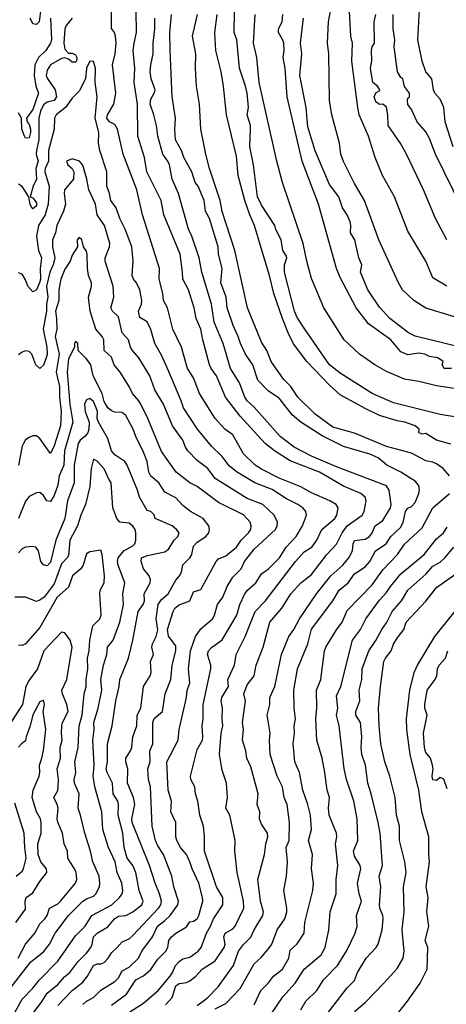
# Model space of a CAD drawing. Header units: metres. Extents: x -46681 to -43747, y -240911 to -237677.
# Tile 838 of 1056: x -44577 to -44517, y -239114 to -238977. Entities that reach past the tile are written whole.
import ezdxf

# ---------------------------------------------------------------- set-up
doc = ezdxf.new("R2010")
doc.units = ezdxf.units.M
doc.layers.add('CONTOUR_INDEX', color=1, linetype='Continuous')
doc.layers.add('CONTOUR_INTER', color=3, linetype='Continuous')

msp = doc.modelspace()

# ---------------------------------------------------------------- linework, layer by layer
at = {"layer": 'CONTOUR_INDEX'}
for points, elevation in [([(-44544.11, -239114.52), (-44543.17, -239112.52), (-44542.1, -239111.47), (-44541.41, -239110.52), (-44540.14, -239109.52), (-44539.29, -239108.02), (-44539.1, -239106.89), (-44538.1, -239106), (-44537.13, -239104.52), (-44537.01, -239103.02), (-44535.93, -239098.52), (-44535.83, -239097.52), (-44536.12, -239095.52), (-44535.95, -239093.52), (-44536.53, -239091.52), (-44536.12, -239090.02), (-44536.26, -239088.02), (-44536.61, -239086.52), (-44537.3, -239084.52), (-44537.79, -239082.02), (-44538.45, -239080.52), (-44538.65, -239078.02), (-44538.49, -239076.52), (-44538.53, -239075.52), (-44538.32, -239074.52), (-44538.53, -239073.02), (-44538.59, -239070.52), (-44538.05, -239067.52), (-44536.61, -239064.02), (-44536.1, -239061.98), (-44533.12, -239058.02), (-44532.22, -239056.52), (-44530.95, -239055.52), (-44530.1, -239054.26), (-44528.6, -239053.28), (-44527.95, -239052.52), (-44527.14, -239051.02), (-44525.67, -239050.02), (-44524.98, -239049.02), (-44523.6, -239047.72), (-44523.25, -239047.02), (-44522.93, -239045.52), (-44522.6, -239045.04), (-44522.1, -239044.8), (-44521.6, -239044.28), (-44521.07, -239043.02), (-44520.99, -239042.52), (-44521.1, -239041.87), (-44521.6, -239041.29), (-44523.6, -239040.01), (-44525.54, -239039.02), (-44526.79, -239038.02), (-44527.92, -239037.52), (-44531.6, -239036.41), (-44534.6, -239034.94), (-44537.58, -239033.02), (-44538.79, -239032.02), (-44540.6, -239029.69), (-44542.1, -239028.68), (-44543.6, -239027.17), (-44544.31, -239025.02), (-44545.32, -239023.52), (-44546.03, -239022.02), (-44546.34, -239021.02), (-44547.06, -239019.52), (-44547.89, -239017.02), (-44548.03, -239015.52), (-44548.77, -239013.52), (-44548.6, -239011.52), (-44549.09, -239009.52), (-44549.18, -239008.52), (-44550.39, -239004.52), (-44550.91, -239003.52), (-44551.1, -239002.01), (-44551.95, -239000.02), (-44552.39, -238999.52), (-44552.85, -238998.02), (-44553.96, -238996.02), (-44554.28, -238995.02), (-44555.12, -238993.52), (-44555.23, -238992.02), (-44555.14, -238990.52), (-44555.61, -238987.52), (-44555.89, -238981.02), (-44555.94, -238978.52), (-44555.69, -238976.02)], 105), ([(-44516.49, -239025.52), (-44517.54, -239025.52), (-44517.81, -239025.02), (-44517.65, -239024.52), (-44518.44, -239024.02), (-44519.6, -239023.83), (-44520.25, -239023.52), (-44521.1, -239023.36), (-44522.6, -239023.59), (-44523.6, -239023.17), (-44525.01, -239021.52), (-44528.1, -239019.25), (-44529.86, -239017.02), (-44532.1, -239012.77), (-44532.6, -239011.55), (-44535.13, -239002.52), (-44537.4, -238996.52), (-44539.52, -238987.52), (-44539.79, -238983.52), (-44540.06, -238982.02), (-44539.93, -238981.02), (-44539.99, -238980.02), (-44540.1, -238979.57), (-44540.72, -238978.52), (-44540.73, -238978.02), (-44540.2, -238977.02), (-44540.12, -238976.02)], 110), ([(-44515.07, -239003.02), (-44518.76, -238995.52), (-44519.6, -238993.34), (-44520.1, -238992.39), (-44521.32, -238991.02), (-44522.1, -238989.29), (-44522.6, -238988.57), (-44522.68, -238988.02), (-44522.6, -238987.68), (-44522.37, -238987.52), (-44522.38, -238987.02), (-44523.1, -238986.09), (-44523.33, -238985.02), (-44523.6, -238984.83), (-44524.07, -238984.02), (-44524.51, -238980.52), (-44524.45, -238979.52), (-44524.67, -238978.02), (-44524.69, -238976.02)], 115), ([(-44564.1, -239114.58), (-44561.99, -239113.02), (-44560.7, -239111.02), (-44559.6, -239110.46), (-44558.6, -239109.6), (-44557.6, -239108.12), (-44556.48, -239107.02), (-44556.2, -239106.52), (-44556.04, -239105.52), (-44555.68, -239105.02), (-44555.09, -239104.52), (-44553.6, -239103.6), (-44553.1, -239102.94), (-44552.6, -239102.83), (-44552.1, -239102.52), (-44551.88, -239102.02), (-44551.32, -239100.02), (-44551.33, -239099.52), (-44551.88, -239097.52), (-44552.78, -239095.52), (-44553.1, -239094.52), (-44553.6, -239093.52), (-44554.43, -239092.52), (-44554.96, -239091.52), (-44555.09, -239091.02), (-44555.07, -239089.02), (-44555.78, -239087.52), (-44555.7, -239086.02), (-44556.14, -239084.52), (-44556.32, -239080.52), (-44554.75, -239077.52), (-44554.61, -239076.02), (-44553.6, -239071.53), (-44553.51, -239070.52), (-44553.12, -239069.52), (-44553.32, -239067.52), (-44553.01, -239065.02), (-44552.31, -239063.02), (-44551.6, -239061.94), (-44549.95, -239060.52), (-44549.69, -239060.02), (-44549.25, -239058.52), (-44548.52, -239057.52), (-44547.91, -239056.02), (-44547.1, -239054.7), (-44545.95, -239053.52), (-44545.48, -239052.52), (-44544.1, -239050.81), (-44541.14, -239048.02), (-44540.89, -239047.52), (-44540.87, -239047.02), (-44541.32, -239046.02), (-44542.92, -239044.52), (-44545.1, -239043.68), (-44549.6, -239040.89), (-44550.62, -239039.52), (-44552.1, -239038.37), (-44553.39, -239037.02), (-44553.73, -239036.52), (-44554.1, -239035.52), (-44555.57, -239033.52), (-44556.82, -239030.52), (-44558, -239028.52), (-44558.71, -239026.52), (-44560.28, -239024.02), (-44561.14, -239023.02), (-44561.42, -239022.52), (-44561.72, -239021.52), (-44562.6, -239020.53), (-44563.1, -239018.31), (-44563.94, -239017.52), (-44564.2, -239017.02), (-44563.76, -239015.52), (-44563.86, -239014.02), (-44564.95, -239010.52), (-44564.95, -239010.02), (-44564.35, -239008.52), (-44564.3, -239008.02), (-44565.05, -239005.52), (-44566.08, -239004.02), (-44566.34, -239002.52), (-44567.26, -239000.52), (-44567.54, -238999.02), (-44568.1, -238997.08), (-44568.55, -238996.52), (-44569.6, -238996.2), (-44570.37, -238996.52), (-44570.19, -238997.02), (-44569.61, -238997.52), (-44569.37, -238998.02), (-44569.4, -238999.02), (-44570.65, -239000.52), (-44570.71, -239001.02), (-44570.51, -239002.52), (-44570.79, -239003.52), (-44571.72, -239005.52), (-44571.91, -239006.52), (-44572.35, -239007.52), (-44572.33, -239008.52), (-44572.03, -239010.02), (-44572.27, -239011.02), (-44572.73, -239012.02), (-44573.18, -239014.02), (-44573.01, -239015.52), (-44573.2, -239016.52), (-44573.19, -239017.52), (-44573.64, -239020.02), (-44573.12, -239022.52), (-44573.1, -239023.52), (-44573.22, -239024.02), (-44573.6, -239025.05), (-44574.1, -239025.51), (-44574.69, -239025.02), (-44575.21, -239023.52), (-44575.6, -239023.13), (-44576.1, -239023.04), (-44576.6, -239023.22), (-44577.1, -239023.62)], 100), ([(-44579.1, -239113.32), (-44575.37, -239108.52), (-44573.6, -239107.13), (-44572.75, -239106.02), (-44571.96, -239104.52), (-44570.12, -239102.02), (-44568.1, -239100.03), (-44567.6, -239099.7), (-44566.6, -239099.34), (-44566.27, -239099.02), (-44565.78, -239098.02), (-44565.7, -239097.52), (-44565.83, -239096.52), (-44566.69, -239094.52), (-44567, -239093.02), (-44567.83, -239090.52), (-44568.4, -239088.02), (-44568.74, -239087.02), (-44568.59, -239085.02), (-44569.28, -239083.52), (-44569.33, -239083.02), (-44569.08, -239082.02), (-44569.23, -239080.52), (-44568.73, -239078.52), (-44568.59, -239075.52), (-44568.19, -239074.02), (-44567.91, -239071.02), (-44567.61, -239070.02), (-44567.64, -239069.02), (-44567.38, -239067.52), (-44567.45, -239066.02), (-44567.22, -239065.02), (-44567.11, -239063.52), (-44566.68, -239061.52), (-44565.73, -239060.52), (-44565.55, -239060.02), (-44565.73, -239057.02), (-44565.66, -239056.52), (-44565.13, -239055.52), (-44565.05, -239054.52), (-44565.41, -239051.52), (-44565.6, -239050.91), (-44567.1, -239051.15), (-44567.6, -239051.46), (-44568.07, -239053.02), (-44568.39, -239053.52), (-44569.54, -239054.52), (-44570.1, -239056.1), (-44571.67, -239057.52), (-44574.1, -239061.73), (-44576.1, -239064.05), (-44576.6, -239064.26), (-44577.1, -239064.2)], 95), ([(-44524.26, -239116.02), (-44522.64, -239114.02), (-44520.9, -239111.52), (-44519.9, -239109.52), (-44519.8, -239106.52), (-44520.18, -239105.52), (-44519.67, -239103.52), (-44519.94, -239101.52), (-44519.77, -239099.52), (-44520.07, -239098.02), (-44519.57, -239094.52), (-44519.68, -239093.52), (-44519.68, -239091.02), (-44520.68, -239087.52), (-44521.09, -239084.52), (-44522.29, -239079.52), (-44522.75, -239076.02), (-44522.78, -239074.52), (-44522.35, -239070.52), (-44521.75, -239068.02), (-44521.28, -239067.02), (-44518.84, -239063.02), (-44514.81, -239058.02)], 110)]:
    msp.add_lwpolyline(points, dxfattribs=dict(at, elevation=elevation))
at = {"layer": 'CONTOUR_INTER'}
for points, elevation in [([(-44514.1, -239018.91), (-44520.1, -239017.07), (-44521.79, -239016.02), (-44523.35, -239014.52), (-44523.92, -239013.52), (-44526.68, -239007.52), (-44528.69, -239002.02), (-44530.1, -238999.63), (-44531.6, -238996.58), (-44531.97, -238995.52), (-44532.2, -238994.02), (-44533.23, -238990.02), (-44533.56, -238988.02), (-44533.67, -238981.52), (-44533.87, -238980.02), (-44533.73, -238977.02), (-44533.18, -238974.02)], 112), ([(-44516.27, -238994.52), (-44517.4, -238991.02), (-44517.6, -238989.01), (-44518.1, -238987.84), (-44518.82, -238987.02), (-44519.01, -238986.52), (-44519.26, -238985.02), (-44520.1, -238984.02), (-44520.6, -238982.54), (-44521.2, -238979.52), (-44520.95, -238974.52)], 116), ([(-44574.04, -238975.52), (-44574.21, -238977.02), (-44574.6, -238977.41), (-44575.1, -238977.32), (-44575.48, -238976.52)], 104), ([(-44556.51, -239114.52), (-44555.61, -239113.52), (-44555.1, -239111.89), (-44554.6, -239111.54), (-44553.6, -239111.42), (-44553.1, -239111.16), (-44552.27, -239110.52), (-44551.38, -239109.52), (-44549.6, -239108.37), (-44548.3, -239106.52), (-44548.2, -239106.02), (-44548.36, -239105.02), (-44548.2, -239104.52), (-44547.1, -239103.89), (-44546.79, -239103.52), (-44545.58, -239101.02), (-44545.59, -239100.02), (-44546.49, -239096.02), (-44546.84, -239093.02), (-44546.76, -239091.52), (-44547.53, -239088.02), (-44548.1, -239087.02), (-44547.86, -239085.52), (-44547.97, -239083.52), (-44548.6, -239081.71), (-44548.95, -239079.52), (-44548.73, -239076.52), (-44548.49, -239075.52), (-44548.62, -239074.52), (-44548.53, -239073.02), (-44548.74, -239072.02), (-44548.64, -239071.52), (-44547.72, -239070.02), (-44547.82, -239069.02), (-44546.89, -239067.02), (-44546.66, -239065.52), (-44545.36, -239063.02), (-44543.96, -239059.52), (-44542.6, -239058.08), (-44538.34, -239052.52), (-44537.1, -239051.14), (-44536.06, -239050.52), (-44535.36, -239049.52), (-44534.65, -239048.02), (-44532.85, -239046.52), (-44532.57, -239046.02), (-44532.36, -239045.02), (-44532.63, -239044.52), (-44533.53, -239044.02), (-44536.1, -239042.93), (-44537.6, -239042.06), (-44540.6, -239040.87), (-44543.1, -239039.61), (-44543.97, -239039.02), (-44545.6, -239037.44), (-44547.1, -239034.78), (-44548.21, -239034.02), (-44549.6, -239032.51), (-44551.75, -239029.02), (-44552.6, -239026.84), (-44553.43, -239025.52), (-44554.31, -239022.52), (-44555.48, -239020.02), (-44556.24, -239017.02), (-44556.8, -239016.02), (-44556.88, -239015.02), (-44557.4, -239013.02), (-44557.37, -239011.52), (-44559.74, -239004.02), (-44560.54, -239000.52), (-44562.47, -238995.52), (-44563.24, -238992.02), (-44563.6, -238991.4), (-44564.37, -238991.02), (-44564.76, -238990.52), (-44564.66, -238990.02), (-44563.75, -238988.52), (-44563.48, -238987.02), (-44563.93, -238983.02), (-44563.58, -238981.52), (-44563.43, -238980.02), (-44563.52, -238979.02), (-44563.68, -238978.52), (-44564.1, -238977.94), (-44564.1, -238975.46)], 102), ([(-44552.1, -239114.6), (-44551.25, -239114.02), (-44550.6, -239113.51), (-44549.18, -239112.02), (-44547.03, -239109.02), (-44546.3, -239107.02), (-44545.6, -239106.08), (-44544.6, -239105.08), (-44544.1, -239104.02), (-44542.9, -239102.02), (-44542.8, -239101.52), (-44543.25, -239100.02), (-44543.63, -239097.02), (-44542.66, -239093.52), (-44542.48, -239092.02), (-44542.19, -239091.02), (-44542.26, -239090.52), (-44543.1, -239089.28), (-44543.38, -239088.52), (-44543.33, -239087.52), (-44543.72, -239086.52), (-44543.58, -239085.02), (-44544.6, -239081.23), (-44545.14, -239080.02), (-44545.29, -239079.02), (-44545.74, -239077.52), (-44545.62, -239076.02), (-44545.77, -239075.02), (-44545.32, -239072.02), (-44545.57, -239071.02), (-44545.1, -239069.76), (-44544.14, -239068.52), (-44543.86, -239067.02), (-44542.86, -239064.52), (-44541.94, -239061.02), (-44540.26, -239059.02), (-44538.98, -239057.02), (-44537.6, -239055.49), (-44536.1, -239054.34), (-44533.97, -239051.52), (-44532.6, -239050.08), (-44531.79, -239048.52), (-44531.1, -239047.52), (-44529.01, -239046.02), (-44528.75, -239045.52), (-44528.43, -239044.02), (-44528.6, -239043.52), (-44529.19, -239043.02), (-44531.6, -239041.99), (-44534.97, -239040.02), (-44539.1, -239038.42), (-44541.27, -239037.02), (-44542.57, -239036.02), (-44546.1, -239032.19), (-44548.11, -239029.52), (-44549.39, -239026.52), (-44550.16, -239025.52), (-44550.38, -239025.02), (-44551.32, -239021.52), (-44551.56, -239020.02), (-44552.25, -239018.52), (-44552.51, -239017.02), (-44553.33, -239014.52), (-44554.12, -239013.02), (-44554.14, -239012.02), (-44554.46, -239009.52), (-44556.74, -239004.02), (-44557.14, -239002.02), (-44559.15, -238998.02), (-44559.48, -238996.02), (-44560.42, -238993.02), (-44560.46, -238988.52), (-44560.92, -238985.52), (-44560.84, -238983.52), (-44561.03, -238981.02), (-44560.93, -238980.02), (-44560.58, -238978.52), (-44560.63, -238975.52)], 103), ([(-44516.78, -239040.52), (-44517.66, -239039.52), (-44518.6, -239038.84), (-44519.1, -239038.62), (-44520.1, -239038.45), (-44522.1, -239037.36), (-44525.6, -239036.41), (-44530.1, -239034.56), (-44533.1, -239033.71), (-44535.6, -239031.9), (-44538.02, -239029.52), (-44539.01, -239028.02), (-44540.01, -239027.02), (-44541.72, -239024.52), (-44542.37, -239023.02), (-44543.1, -239021.85), (-44545.04, -239017.02), (-44546.83, -239009.02), (-44548.6, -239003.56), (-44548.89, -239002.02), (-44550.37, -238997.52), (-44550.9, -238995.52), (-44551.58, -238992.02), (-44551.76, -238988.52), (-44552.19, -238986.02), (-44552.34, -238983.52), (-44552.29, -238981.52), (-44552.76, -238979.02), (-44552.06, -238976.02)], 106), ([(-44516.6, -239036.12), (-44518.6, -239035.52), (-44520.1, -239034.63), (-44520.6, -239034.69), (-44521.06, -239034.52), (-44521.04, -239034.02), (-44521.59, -239033.52), (-44523.02, -239033.02), (-44524.1, -239032.84), (-44526.6, -239032.07), (-44528.6, -239031.13), (-44532.1, -239029.19), (-44533.6, -239027.87), (-44536.76, -239024.52), (-44538.6, -239022.07), (-44539.37, -239020.52), (-44540.16, -239018.52), (-44541.39, -239015.02), (-44541.99, -239012.52), (-44543.17, -239008.52), (-44544.08, -239005.52), (-44544.74, -239004.02), (-44545.41, -239002.02), (-44546.36, -238998.52), (-44546.6, -238995.81), (-44548.01, -238990.02), (-44548.43, -238986.02), (-44548.76, -238984.02), (-44549.49, -238981.02), (-44549.62, -238978.52), (-44549.28, -238976.02)], 107), ([(-44516.1, -239032.3), (-44518.1, -239031.95), (-44524.6, -239030.3), (-44527.6, -239029.02), (-44532.1, -239026.18), (-44533.56, -239025.02), (-44537.05, -239020.02), (-44538.1, -239018.37), (-44538.49, -239017.52), (-44539.87, -239012.02), (-44539.87, -239011.02), (-44539.55, -239010.02), (-44539.6, -239009.82), (-44540.1, -239008.99), (-44540.35, -239007.52), (-44541.1, -239006.09), (-44541.22, -239005.52), (-44543.1, -239002.67), (-44543.66, -239001.52), (-44544.2, -238997.02), (-44544.74, -238994.52), (-44544.61, -238992.02), (-44544.64, -238991.52), (-44545.12, -238990.02), (-44544.89, -238989.02), (-44545.1, -238987.02), (-44545.32, -238986.02), (-44546.18, -238983.52), (-44546.56, -238979.52), (-44546.92, -238978.52), (-44546.87, -238975.52)], 108), ([(-44514.6, -239028.54), (-44518.6, -239027.92), (-44521.1, -239027.32), (-44523.1, -239027.02), (-44525.6, -239025.92), (-44527.22, -239025.02), (-44529.4, -239023.52), (-44531.54, -239021.52), (-44534.39, -239017.02), (-44536.1, -239012.94), (-44536.77, -239010.52), (-44537.25, -239008.02), (-44540.15, -238999.52), (-44540.96, -238996.52), (-44543.41, -238985.52), (-44543.73, -238982.02), (-44544.21, -238980.02), (-44543.96, -238976.02)], 109), ([(-44517.18, -239014.02), (-44519.1, -239012.82), (-44520.12, -239010.52), (-44522.6, -239006.29), (-44524.48, -239001.52), (-44526.14, -238998.52), (-44527.2, -238996.02), (-44528.12, -238993.02), (-44529.41, -238990.02), (-44529.63, -238989.02), (-44530.45, -238982.52), (-44530.36, -238980.02), (-44530.57, -238979.02), (-44530.8, -238975.52)], 113), ([(-44517.15, -239007.52), (-44518.74, -239004.52), (-44520.43, -239000.52), (-44522.8, -238995.52), (-44523.6, -238994.09), (-44525.37, -238991.52), (-44525.42, -238990.02), (-44525.6, -238988.94), (-44526.1, -238988.53), (-44526.6, -238988.59), (-44527.1, -238988.2), (-44527.31, -238987.52), (-44527.1, -238986.95), (-44526.6, -238986.67), (-44526.53, -238986.52), (-44526.87, -238986.02), (-44527.5, -238985.52), (-44527.84, -238983.52), (-44527.64, -238982.52), (-44527.72, -238981.02), (-44527.61, -238980.52), (-44527.28, -238980.02), (-44527.34, -238977.02), (-44527.11, -238976.02)], 114), ([(-44569.57, -238976.52), (-44570.45, -238977.52), (-44570.63, -238978.02), (-44570.75, -238980.02), (-44570.6, -238980.87), (-44570.1, -238981.42), (-44569.6, -238981.43), (-44569.1, -238981.63), (-44568.92, -238982.02), (-44569, -238982.52), (-44569.1, -238982.68), (-44569.6, -238982.68), (-44570.1, -238982.25), (-44570.6, -238982.06), (-44571.1, -238982.17), (-44572.6, -238983.05), (-44573.1, -238983.78), (-44573.22, -238984.52), (-44573.1, -238984.9), (-44571.95, -238986.52), (-44571.76, -238987.52), (-44572.1, -238988.03), (-44573.1, -238988.28), (-44573.6, -238988.62), (-44574.04, -238989.52), (-44574.24, -238990.52), (-44574.25, -238993.52), (-44574.6, -238995.02), (-44574.61, -238995.52), (-44574.36, -238996.52), (-44574.66, -238997.52), (-44574.59, -238999.02), (-44575.04, -239000.02), (-44575.46, -239001.52), (-44575.1, -239001.65), (-44574.8, -239002.02), (-44574.6, -239002.34), (-44574.6, -239002.74), (-44575.1, -239003.18), (-44575.25, -239003.02), (-44575.46, -239002.52), (-44575.63, -239001.52), (-44576.6, -239000.05), (-44577.1, -238999.71)], 102), ([(-44572.6, -238976.52), (-44572.5, -238979.52), (-44572.6, -238980.02), (-44573.28, -238981.02), (-44574.31, -238982.02), (-44574.79, -238983.02), (-44574.89, -238984.52), (-44574.66, -238986.02), (-44574.28, -238987.02), (-44575.1, -238989.27), (-44575.98, -238990.52), (-44575.9, -238991.02), (-44575.6, -238991.38), (-44575.41, -238992.02), (-44575.4, -238992.52), (-44575.6, -238993.25), (-44576.1, -238993.29), (-44576.28, -238993.02), (-44576.62, -238992.02), (-44576.68, -238990.52), (-44577.1, -238989.77)], 103), ([(-44549.6, -239115.07), (-44548.1, -239114.35), (-44546.1, -239112.24), (-44544.1, -239108.79), (-44543.1, -239107.87), (-44541.96, -239106.52), (-44541.65, -239106.02), (-44540.88, -239104.02), (-44539.82, -239102.52), (-44539.57, -239101.52), (-44539.57, -239101.02), (-44539.99, -239098.52), (-44539.58, -239096.52), (-44539.47, -239094.52), (-44539.63, -239092.52), (-44539.24, -239091.52), (-44539.16, -239089.02), (-44539.5, -239086.52), (-44539.91, -239085.52), (-44540.17, -239084.02), (-44540.9, -239082.52), (-44541.9, -239079.52), (-44541.98, -239077.52), (-44541.88, -239076.52), (-44542.28, -239074.02), (-44541.93, -239072.52), (-44541.91, -239071.52), (-44541.25, -239070.02), (-44540.3, -239065.52), (-44539.29, -239063.02), (-44538.57, -239062.02), (-44537.78, -239060.52), (-44535.41, -239057.02), (-44533.41, -239054.52), (-44531.7, -239053.02), (-44530.85, -239052.02), (-44530.37, -239051.02), (-44530.28, -239050.02), (-44530.1, -239049.56), (-44528.6, -239049.4), (-44528, -239049.02), (-44527.61, -239048.52), (-44527.17, -239047.52), (-44526.1, -239046.78), (-44525.03, -239045.02), (-44524.93, -239044.52), (-44525.25, -239042.52), (-44525.6, -239041.95), (-44532.6, -239039.25), (-44536.1, -239037.77), (-44538.52, -239036.52), (-44540.46, -239035.02), (-44544.1, -239030.92), (-44545.1, -239030.05), (-44545.44, -239029.52), (-44546.16, -239027.52), (-44547.44, -239025.52), (-44548.45, -239022.02), (-44549.73, -239019.02), (-44550.1, -239016.51), (-44551.44, -239012.02), (-44551.8, -239010.02), (-44552.82, -239007.02), (-44553.31, -239006.02), (-44554.72, -239001.02), (-44555.61, -238999.02), (-44555.98, -238997.02), (-44556.19, -238996.52), (-44556.91, -238995.52), (-44557.62, -238993.02), (-44557.78, -238991.52), (-44558.14, -238990.02), (-44558.66, -238988.52), (-44558.6, -238987.83), (-44558.1, -238987.02), (-44557.99, -238986.52), (-44558.53, -238985.02), (-44558.65, -238984.02), (-44558.58, -238983.02), (-44558.25, -238981.52), (-44558.24, -238980.02), (-44558.04, -238978.02), (-44558, -238976.52)], 104), ([(-44515.1, -239022.6), (-44521.6, -239021), (-44522.53, -239020.52), (-44525.13, -239018.52), (-44526.6, -239016.93), (-44528.2, -239014.52), (-44529.22, -239012.02), (-44529.07, -239011.02), (-44529.48, -239010.02), (-44530.05, -239007.52), (-44530.65, -239006.52), (-44530.58, -239005.52), (-44530.69, -239005.02), (-44531.1, -239004.04), (-44531.75, -239003.02), (-44532.25, -239001.52), (-44533.6, -238999.78), (-44535.6, -238995.08), (-44536.6, -238991.72), (-44536.82, -238989.02), (-44537.72, -238984.52), (-44537.45, -238981.52), (-44537.65, -238980.02), (-44537.23, -238976.52)], 111), ([(-44561.53, -239115.52), (-44559.6, -239114.31), (-44557.54, -239112.52), (-44555.89, -239110.52), (-44555.53, -239110.02), (-44555.11, -239109.02), (-44554.6, -239108.45), (-44554.1, -239108.1), (-44553.1, -239107.87), (-44551.94, -239107.02), (-44551.55, -239106.52), (-44550.8, -239104.52), (-44550.21, -239103.52), (-44549.81, -239102.52), (-44548.5, -239100.52), (-44548.52, -239099.52), (-44549.39, -239098.02), (-44551.07, -239093.02), (-44551.06, -239091.02), (-44551.2, -239089.52), (-44551.74, -239088.02), (-44551.98, -239086.02), (-44552.34, -239085.02), (-44552.44, -239084.02), (-44552.99, -239083.02), (-44553.05, -239082.52), (-44552.1, -239078.82), (-44551.37, -239077.52), (-44551.29, -239077.02), (-44551.38, -239075.52), (-44551.26, -239074.52), (-44551.27, -239072.52), (-44550.2, -239067.52), (-44550.19, -239067.02), (-44550.64, -239065.52), (-44550.51, -239065.02), (-44550.1, -239064.56), (-44548.6, -239063.48), (-44546.54, -239060.02), (-44546.13, -239058.52), (-44545.44, -239057.02), (-44545.04, -239056.52), (-44543.89, -239055.52), (-44543.1, -239054.23), (-44542.1, -239053.55), (-44540.56, -239052.02), (-44539.63, -239050.52), (-44538.24, -239049.02), (-44537.34, -239047.52), (-44536.81, -239046.02), (-44536.91, -239045.52), (-44537.29, -239045.02), (-44538.03, -239044.52), (-44539.6, -239043.74), (-44541.6, -239042.46), (-44544.04, -239041.52), (-44546.6, -239039.96), (-44547.6, -239039.14), (-44548.6, -239037.84), (-44550.1, -239036.37), (-44552.03, -239034.02), (-44554.02, -239031.02), (-44554.32, -239030.02), (-44556.1, -239025.85), (-44557.1, -239023.63), (-44558, -239022.02), (-44558.6, -239020.08), (-44559.1, -239018.99), (-44560.1, -239018.36), (-44560.29, -239017.52), (-44559.88, -239016.52), (-44559.85, -239016.02), (-44560.14, -239014.52), (-44560.6, -239013.55), (-44561.02, -239013.02), (-44561.17, -239012.52), (-44561.03, -239010.52), (-44561.22, -239008.52), (-44562.16, -239006.02), (-44562.94, -239004.52), (-44563.41, -239003.02), (-44564.17, -239002.02), (-44564.38, -239001.02), (-44564.76, -239000.02), (-44564.74, -238998.02), (-44565.7, -238995.02), (-44565.92, -238994.02), (-44565.85, -238992.52), (-44566.36, -238990.52), (-44566.1, -238987.52), (-44566.39, -238985.52), (-44566.34, -238983.52), (-44566.6, -238982.56), (-44567.1, -238982.54), (-44567.6, -238983.49), (-44567.73, -238985.02), (-44568.6, -238986.71), (-44569.6, -238987.69), (-44570.53, -238989.02), (-44571.81, -238990.02), (-44572.07, -238990.52), (-44572.13, -238992.02), (-44572.91, -238995.02), (-44572.91, -238996.52), (-44573.35, -238997.52), (-44573.4, -238998.02), (-44572.82, -239000.02), (-44572.96, -239002.52), (-44573.35, -239004.02), (-44574.32, -239005.52), (-44574.57, -239007.02), (-44574.31, -239009.02), (-44573.89, -239010.02), (-44574.08, -239011.52), (-44574.03, -239013.02), (-44574.16, -239013.52), (-44574.6, -239014.52), (-44575.1, -239014.78), (-44575.77, -239014.02), (-44576.1, -239013.13), (-44576.6, -239012.32), (-44577.1, -239012.15)], 101), ([(-44568.1, -239114.47), (-44567.6, -239114.03), (-44566.6, -239113.49), (-44565.6, -239112.46), (-44563.6, -239111.26), (-44563.1, -239110.73), (-44562.6, -239109.78), (-44561.6, -239109.24), (-44560.31, -239108.02), (-44559.82, -239107.02), (-44558.34, -239105.02), (-44557.63, -239103.52), (-44556.6, -239102.74), (-44555.88, -239102.02), (-44554.81, -239100.52), (-44554.72, -239100.02), (-44555.34, -239098.02), (-44555.62, -239096.52), (-44556.82, -239093.52), (-44557.6, -239092.3), (-44557.94, -239091.52), (-44558.4, -239089.52), (-44558.62, -239084.02), (-44558.89, -239083.02), (-44558.99, -239081.52), (-44558.67, -239080.52), (-44558.74, -239079.02), (-44558.29, -239078.02), (-44558.31, -239075.02), (-44558.1, -239074.49), (-44556.96, -239073.52), (-44556.57, -239071.02), (-44555.78, -239069.02), (-44555.61, -239067.02), (-44555.08, -239065.02), (-44555.1, -239064.33), (-44556.1, -239062.96), (-44556.26, -239062.02), (-44555.47, -239059.52), (-44555.21, -239059.02), (-44554.6, -239058.59), (-44553.1, -239058.02), (-44552.6, -239056.77), (-44551.6, -239056.41), (-44549.43, -239052.52), (-44549.1, -239052.16), (-44548.1, -239051.74), (-44546.57, -239050.52), (-44545.95, -239049.52), (-44544.89, -239048.52), (-44544.58, -239048.02), (-44544.56, -239047.52), (-44544.7, -239047.02), (-44545.6, -239045.98), (-44549.1, -239044.27), (-44552.1, -239042.03), (-44553.1, -239041.52), (-44555.02, -239040.02), (-44557.1, -239037.13), (-44559.02, -239032.52), (-44560, -239030.52), (-44560.28, -239030.02), (-44561.16, -239029.02), (-44561.61, -239028.02), (-44562.85, -239026.02), (-44563.72, -239025.02), (-44564.1, -239023.93), (-44565.11, -239023.02), (-44565.17, -239021.52), (-44565.41, -239021.02), (-44566.28, -239020.02), (-44567.05, -239017.52), (-44567.28, -239015.52), (-44566.86, -239014.02), (-44566.87, -239013.52), (-44567.28, -239012.52), (-44567.46, -239011.52), (-44567.51, -239009.52), (-44567.6, -239009.1), (-44567.99, -239008.52), (-44568.22, -239007.52), (-44568.6, -239007.18), (-44568.89, -239007.52), (-44568.83, -239008.52), (-44569.6, -239009.68), (-44569.87, -239010.52), (-44570.6, -239011.62), (-44571.18, -239013.02), (-44571.47, -239014.52), (-44571.46, -239016.02), (-44571.92, -239017.52), (-44571.76, -239018.52), (-44571.72, -239020.02), (-44571.96, -239021.02), (-44571.42, -239023.52), (-44571.81, -239026.02), (-44571.38, -239028.02), (-44571.37, -239029.52), (-44571.11, -239031.52), (-44571.2, -239033.52), (-44572.1, -239036.32), (-44572.6, -239037.41), (-44574.1, -239035.32), (-44574.6, -239034.92), (-44575.1, -239034.93), (-44575.6, -239035.16), (-44576.1, -239035.5), (-44576.41, -239036.02), (-44576.6, -239036.4), (-44577.09, -239039.02)], 99), ([(-44571.6, -239114.61), (-44569.6, -239112.52), (-44568.1, -239111.36), (-44567.44, -239110.52), (-44566.6, -239109.01), (-44566.1, -239108.78), (-44565.6, -239108.79), (-44565.1, -239108.6), (-44564.54, -239108.02), (-44564.1, -239107.25), (-44563.27, -239106.52), (-44562.6, -239105.7), (-44561.6, -239105.31), (-44561.1, -239104.84), (-44557.51, -239101.02), (-44557.17, -239100.52), (-44557.09, -239100.02), (-44557.35, -239099.02), (-44557.96, -239097.52), (-44558.75, -239095.02), (-44561.2, -239089.02), (-44561.23, -239088.52), (-44560.81, -239086.52), (-44561.01, -239085.52), (-44561.83, -239083.52), (-44561.78, -239081.52), (-44562.07, -239080.52), (-44562.06, -239080.02), (-44561.42, -239079.02), (-44561.23, -239078.52), (-44561.08, -239077.02), (-44560.53, -239075.52), (-44560.47, -239074.02), (-44559.99, -239073.02), (-44559.6, -239070.02), (-44558.68, -239068.52), (-44558.52, -239068.02), (-44558.62, -239066.52), (-44558.22, -239065.52), (-44558.42, -239064.52), (-44558.35, -239064.02), (-44557.84, -239063.02), (-44557.6, -239062.09), (-44557.84, -239060.52), (-44557.56, -239058.52), (-44557.1, -239057.82), (-44556.17, -239057.02), (-44555.1, -239055.14), (-44554.57, -239054.52), (-44554.29, -239054.02), (-44554.1, -239052.97), (-44553.11, -239052.02), (-44552.86, -239051.52), (-44552.6, -239050.37), (-44552.1, -239049.82), (-44550.88, -239049.02), (-44550.47, -239048.52), (-44550.35, -239048.02), (-44550.47, -239047.52), (-44551.24, -239046.52), (-44553.03, -239045.52), (-44554.1, -239044.7), (-44555.1, -239043.63), (-44556.6, -239042.8), (-44557.48, -239041.52), (-44558.6, -239040.58), (-44558.86, -239040.02), (-44559.09, -239038.52), (-44559.6, -239037.24), (-44560.7, -239035.02), (-44561.06, -239034.02), (-44562.1, -239032.11), (-44562.6, -239031.67), (-44563.6, -239031.64), (-44564.1, -239031.42), (-44564.6, -239031), (-44565.1, -239030.12), (-44565.41, -239029.02), (-44566.67, -239026.52), (-44566.98, -239025.02), (-44567.6, -239024.16), (-44568.74, -239023.02), (-44568.81, -239022.02), (-44569.1, -239021.73), (-44569.25, -239022.02), (-44569.27, -239022.52), (-44570.1, -239024.15), (-44570.3, -239026.02), (-44569.93, -239030.52), (-44569.51, -239033.02), (-44570.65, -239037.02), (-44570.75, -239039.02), (-44571.42, -239040.52), (-44571.6, -239041.84), (-44572.1, -239043.27), (-44572.6, -239044.12), (-44573.12, -239044.02), (-44573.6, -239043.29), (-44574.1, -239042.88), (-44574.6, -239042.89), (-44575.6, -239043.44), (-44576.1, -239044.07), (-44577.1, -239046.49)], 98), ([(-44575.3, -239116.02), (-44573.77, -239114.02), (-44573.1, -239112.9), (-44571.6, -239111.68), (-44570.6, -239110.58), (-44569.91, -239110.02), (-44568.81, -239108.52), (-44567.6, -239107.3), (-44566.99, -239106.52), (-44566.77, -239106.02), (-44566.59, -239105.02), (-44566.1, -239104.5), (-44564.6, -239103.62), (-44563.68, -239102.52), (-44563.1, -239102.12), (-44562.1, -239102.02), (-44561.1, -239101.52), (-44559.83, -239100.52), (-44559.63, -239100.02), (-44560.22, -239098.52), (-44560.66, -239096.02), (-44561.1, -239095.06), (-44561.91, -239094.02), (-44562.33, -239092.52), (-44562.52, -239090.52), (-44563.13, -239088.02), (-44563.1, -239086.49), (-44563.2, -239086.02), (-44563.85, -239085.02), (-44563.95, -239083.52), (-44564.7, -239082.02), (-44564.82, -239081.52), (-44564.66, -239080.52), (-44564.64, -239078.02), (-44563.97, -239075.52), (-44563.48, -239072.02), (-44563.01, -239070.02), (-44562.9, -239069.02), (-44561.69, -239066.02), (-44561.09, -239063.52), (-44560.37, -239059.52), (-44559.64, -239058.52), (-44559.48, -239058.02), (-44559.51, -239057.02), (-44558.68, -239055.52), (-44558.64, -239055.02), (-44558.83, -239054.52), (-44559.61, -239053.52), (-44559.93, -239052.52), (-44559.88, -239052.02), (-44559.1, -239051.67), (-44556.6, -239051.18), (-44556.1, -239050.8), (-44555.31, -239049.52), (-44554.79, -239049.02), (-44554.6, -239048.52), (-44554.98, -239048.02), (-44555.59, -239047.52), (-44557.99, -239046.52), (-44558.1, -239046), (-44558.58, -239045.52), (-44559.1, -239045.37), (-44560.16, -239043.52), (-44560.45, -239042.52), (-44561.88, -239039.02), (-44562.23, -239038.52), (-44563.6, -239037.6), (-44564.09, -239037.02), (-44564.6, -239035.32), (-44565.91, -239033.02), (-44566.07, -239032.52), (-44566.05, -239031.52), (-44566.22, -239031.02), (-44566.6, -239030.11), (-44567.1, -239029.73), (-44567.6, -239029.91), (-44567.87, -239030.52), (-44567.78, -239031.52), (-44567.23, -239033.02), (-44567.26, -239034.02), (-44567.41, -239034.52), (-44567.81, -239035.02), (-44568.45, -239035.52), (-44568.75, -239036.02), (-44569.29, -239039.02), (-44569.33, -239041.52), (-44570.23, -239044.02), (-44570.62, -239046.52), (-44571.86, -239049.52), (-44572.6, -239052.62), (-44573.1, -239053.11), (-44573.6, -239052.99), (-44573.98, -239052.52), (-44574.28, -239051.02), (-44574.66, -239050.52), (-44575.1, -239050.4), (-44576.1, -239050.5), (-44576.6, -239050.75), (-44577.1, -239051.32)], 97), ([(-44577.83, -239116.02), (-44576.6, -239113.75), (-44575.1, -239112.19), (-44574.17, -239111.02), (-44571.6, -239108.4), (-44569.1, -239104.89), (-44567.76, -239103.52), (-44566.85, -239102.02), (-44564.06, -239100.52), (-44562.95, -239099.52), (-44562.58, -239099.02), (-44562.49, -239098.52), (-44562.62, -239097.52), (-44563.3, -239096.02), (-44563.59, -239094.52), (-44564.49, -239092.52), (-44565.31, -239090.02), (-44565.44, -239087.52), (-44566.42, -239084.02), (-44566.67, -239082.52), (-44566.52, -239081.02), (-44566.69, -239077.52), (-44566.53, -239076.02), (-44566.57, -239075.02), (-44565.94, -239073.02), (-44565.44, -239070.52), (-44565.58, -239069.02), (-44565.2, -239067.02), (-44564.72, -239065.52), (-44564.63, -239064.52), (-44563.87, -239063.52), (-44562.94, -239061.02), (-44562.4, -239058.52), (-44562.49, -239057.02), (-44562.24, -239055.52), (-44563.14, -239053.02), (-44563.24, -239052.52), (-44563.17, -239052.02), (-44562.38, -239051.02), (-44561.1, -239050.3), (-44560.81, -239050.02), (-44560.66, -239049.52), (-44560.68, -239048.52), (-44560.75, -239048.02), (-44561.1, -239047.55), (-44561.6, -239047.16), (-44562.9, -239047.02), (-44563.36, -239046.52), (-44563.92, -239045.02), (-44564.12, -239041.52), (-44564.48, -239041.02), (-44565.1, -239039.53), (-44566.1, -239038.48), (-44566.6, -239038.21), (-44566.92, -239039.52), (-44567.1, -239042.02), (-44567.71, -239044.52), (-44568.37, -239046.02), (-44568.85, -239047.52), (-44569.9, -239049.52), (-44570.1, -239051.66), (-44570.27, -239052.02), (-44571.1, -239052.83), (-44572.1, -239055.66), (-44573.51, -239057.52), (-44574.1, -239057.92), (-44574.6, -239058.09), (-44576.1, -239057.5), (-44577.6, -239057.5)], 96), ([(-44541.9, -239116.02), (-44540.1, -239113.4), (-44538.38, -239111.52), (-44537.1, -239109.54), (-44534.73, -239107.52), (-44534.17, -239106.52), (-44533.67, -239104.02), (-44533.48, -239101.52), (-44532.66, -239099.02), (-44532.64, -239097.02), (-44532.41, -239095.02), (-44532.76, -239092.02), (-44532.54, -239091.02), (-44532.59, -239090.52), (-44533.61, -239088.02), (-44533.7, -239087.02), (-44533.59, -239085.52), (-44533.9, -239084.52), (-44534.22, -239082.02), (-44534.62, -239080.02), (-44535.34, -239077.52), (-44535.48, -239074.52), (-44535.34, -239073.02), (-44535.38, -239070.52), (-44534.78, -239069.02), (-44534.29, -239065.02), (-44534.1, -239064.51), (-44532.6, -239062.05), (-44531.81, -239061.02), (-44531.1, -239059.39), (-44527.6, -239055.79), (-44526.1, -239053.68), (-44524.04, -239051.52), (-44523.1, -239050.1), (-44520.6, -239047.79), (-44519.1, -239045.02), (-44516.8, -239043.02)], 106), ([(-44537.6, -239115.23), (-44536.89, -239114.02), (-44535.37, -239112.52), (-44534.4, -239111.02), (-44532.45, -239109.02), (-44531.2, -239107.02), (-44530, -239104.52), (-44529.7, -239103.52), (-44529.78, -239102.02), (-44529.12, -239100.02), (-44529.42, -239099.02), (-44529.65, -239097.52), (-44529.19, -239095.52), (-44529.31, -239095.02), (-44530.1, -239093.74), (-44530.2, -239093.02), (-44529.61, -239091.52), (-44529.71, -239088.52), (-44530.15, -239086.02), (-44531.19, -239083.02), (-44531.52, -239081.52), (-44532.22, -239075.52), (-44532.59, -239074.02), (-44532.43, -239073.02), (-44532.6, -239071.32), (-44531.98, -239070.02), (-44530.38, -239063.52), (-44529.25, -239062.02), (-44528.49, -239060.52), (-44526.6, -239057.92), (-44525.6, -239056.86), (-44525.06, -239056.02), (-44523.6, -239054.24), (-44520.33, -239051.52), (-44518.6, -239049.33), (-44517.63, -239048.52), (-44517.1, -239047.71)], 107), ([(-44537.1, -239119.97), (-44531.1, -239112.14), (-44530.1, -239111.14), (-44529.67, -239110.02), (-44528.47, -239108.02), (-44527.07, -239106.52), (-44526.77, -239106.02), (-44526.23, -239104.02), (-44526.09, -239102.52), (-44526.12, -239102.02), (-44526.55, -239101.02), (-44526.58, -239100.52), (-44526.39, -239098.02), (-44526.62, -239096.52), (-44526.17, -239095.02), (-44526.5, -239090.52), (-44526.75, -239089.02), (-44527.73, -239085.02), (-44528.21, -239083.52), (-44528.53, -239081.02), (-44529.04, -239079.52), (-44529.16, -239078.52), (-44529.04, -239077.02), (-44529.26, -239075.02), (-44529.87, -239074.02), (-44529.91, -239073.52), (-44529.34, -239072.02), (-44529.43, -239070.52), (-44529.05, -239069.02), (-44528.99, -239067.52), (-44528.06, -239065.02), (-44527.1, -239063.58), (-44526.27, -239062.02), (-44525.6, -239061.1), (-44524.82, -239059.52), (-44523.49, -239058.02), (-44522.6, -239056.52), (-44520.1, -239054.29), (-44519.1, -239053.16), (-44518.1, -239052.59), (-44517.43, -239052.02), (-44516.18, -239050.52)], 108), ([(-44530.1, -239115.46), (-44528.6, -239114.22), (-44525.97, -239111.52), (-44524.1, -239109.43), (-44523.27, -239108.02), (-44523.15, -239107.02), (-44523.42, -239104.02), (-44523.11, -239101.52), (-44523.21, -239098.02), (-44522.86, -239096.02), (-44523.04, -239094.52), (-44523.78, -239091.52), (-44523.8, -239089.52), (-44524.22, -239088.02), (-44524.4, -239085.52), (-44525.14, -239082.52), (-44525.85, -239080.52), (-44526.39, -239078.02), (-44526.65, -239075.52), (-44526.72, -239073.02), (-44526.46, -239070.02), (-44525.98, -239066.52), (-44525.75, -239066.02), (-44524.96, -239065.02), (-44524.6, -239064.09), (-44524.1, -239063.26), (-44523.16, -239062.02), (-44522.86, -239061.02), (-44520.1, -239058.06), (-44518.6, -239056.14), (-44515.1, -239053.68)], 109), ([(-44577.13, -239108.02), (-44576.12, -239106.02), (-44574.82, -239104.52), (-44574.1, -239103.2), (-44573.4, -239102.52), (-44573.09, -239102.02), (-44572.76, -239101.02), (-44571.6, -239100.39), (-44571.23, -239100.02), (-44569.13, -239097.52), (-44568.94, -239097.02), (-44569.05, -239096.02), (-44569.24, -239095.52), (-44570.18, -239094.02), (-44570.26, -239093.02), (-44570.71, -239092.02), (-44570.92, -239090.52), (-44571.6, -239088.97), (-44571.69, -239088.52), (-44571.57, -239087.02), (-44571.67, -239086.52), (-44572.15, -239085.52), (-44571.6, -239084.53), (-44571.53, -239084.02), (-44571.51, -239083.02), (-44571.7, -239081.52), (-44571.21, -239080.02), (-44571.25, -239078.52), (-44570.99, -239077.52), (-44571.1, -239076.52), (-44571.04, -239075.52), (-44570.92, -239075.02), (-44570.15, -239073.52), (-44570.32, -239072.52), (-44570.93, -239071.02), (-44571.02, -239070.52), (-44570.34, -239069.02), (-44569.6, -239064.52), (-44569.85, -239063.52), (-44570.6, -239062.47), (-44571.1, -239062.4), (-44573.53, -239065.02), (-44574.45, -239067.52), (-44575.6, -239069.11), (-44576.06, -239070.02), (-44576.52, -239072.52), (-44578.1, -239074.88)], 94), ([(-44517.1, -239084.32), (-44517.6, -239082.96), (-44518.1, -239082.71), (-44518.6, -239083.13), (-44519.1, -239083.06), (-44519.22, -239082.52), (-44519.08, -239081.52), (-44519.18, -239081.02), (-44519.45, -239080.02), (-44520.1, -239079.24), (-44520.29, -239078.52), (-44520.42, -239076.52), (-44519.91, -239074.02), (-44520.23, -239073.02), (-44520.26, -239072.52), (-44519.89, -239070.52), (-44518.8, -239069.02), (-44518.56, -239068.52), (-44518.46, -239067.52), (-44518.22, -239067.02), (-44517.34, -239066.02), (-44517.04, -239065.02)], 111), ([(-44577.45, -239103.02), (-44576.1, -239101.15), (-44576.17, -239100.02), (-44576.03, -239099.52), (-44575.1, -239098.84), (-44574.1, -239097.27), (-44573.11, -239096.02), (-44573.17, -239095.52), (-44573.95, -239094.52), (-44574.33, -239093.52), (-44574.4, -239092.02), (-44573.92, -239090.52), (-44573.91, -239089.02), (-44574.02, -239088.52), (-44574.58, -239087.52), (-44575.2, -239085.52), (-44575.06, -239084.52), (-44574.2, -239082.52), (-44574.09, -239082.02), (-44574.18, -239081.02), (-44573.81, -239080.02), (-44573.6, -239078.95), (-44573.29, -239076.02), (-44573.66, -239073.52), (-44573.44, -239072.52), (-44573.6, -239071.9), (-44574.1, -239072.14), (-44575.1, -239073.94), (-44575.48, -239075.52), (-44576.04, -239077.02), (-44576.1, -239077.61), (-44576.7, -239078.02), (-44577.1, -239078.47)], 93), ([(-44577.44, -239096.52), (-44576.6, -239095.82), (-44576.4, -239095.52), (-44576.01, -239094.02), (-44576.23, -239092.52), (-44576.29, -239090.52), (-44577.6, -239086.33)], 92)]:
    msp.add_lwpolyline(points, dxfattribs=dict(at, elevation=elevation))

doc.saveas('drawing.dxf')
